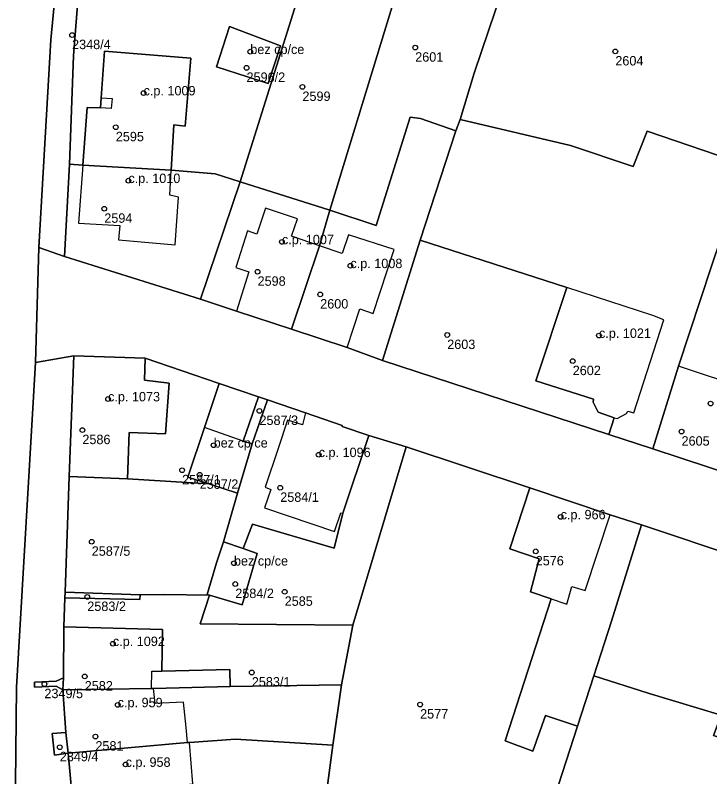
# Model space of a CAD drawing. Extents: x -878211 to -870363, y -1058464 to -1052522.
# Drawn here: x -874292.5 to -874218.9, y -1055285.1 to -1055204.4 of the extents above; entities that cross this region are included whole.
import ezdxf

# ---------------------------------------------------------------- set-up
doc = ezdxf.new("R2010")
doc.units = 0
for name, color, linetype in [('Definiční body', 7, 'Continuous'), ('Polygon budovy', 7, 'Continuous'), ('Polygon parcely', 7, 'Continuous')]:
    doc.layers.add(name, color=color, linetype=linetype)

msp = doc.modelspace()

# ---------------------------------------------------------------- linework, layer by layer
at = {"layer": 'Definiční body'}
for centre in [(-874286.45, -1055206.51994), (-874250.12, -1055207.84994), (-874267.58, -1055208.27994), (-874228.93, -1055208.24994), (-874267.98, -1055209.98994), (-874262.06, -1055212.00994), (-874278.88, -1055212.65994), (-874281.82, -1055216.27994), (-874280.49, -1055221.93994), (-874283.04, -1055224.90994), (-874264.23, -1055228.41994), (-874256.98, -1055230.94994), (-874266.81, -1055231.57994), (-874260.18, -1055233.98994), (-874246.73, -1055238.27994), (-874230.66, -1055238.33994), (-874233.44, -1055241.03994), (-874282.64, -1055245.05994), (-874218.84, -1055245.53994), (-874266.61, -1055246.31994), (-874285.36, -1055248.34994), (-874221.92, -1055248.50994), (-874271.46, -1055249.94994), (-874260.34, -1055250.95994), (-874274.8, -1055252.59994), (-874272.94, -1055253.07994), (-874264.41, -1055254.45994), (-874234.72, -1055257.54994), (-874284.37, -1055260.16994), (-874237.36, -1055261.18994), (-874269.31, -1055262.44994), (-874269.17, -1055264.64994), (-874284.84, -1055266.01994), (-874263.94, -1055265.46994), (-874282.13, -1055270.96994), (-874267.42, -1055274.01994), (-874285.11, -1055274.43994), (-874289.38, -1055275.24994), (-874281.62, -1055277.44994), (-874249.6, -1055277.40994), (-874283.98, -1055280.79994), (-874287.75, -1055281.92994), (-874280.78, -1055283.75994)]:
    msp.add_circle(centre, 0.25, dxfattribs=at)
at = {"layer": 'Polygon budovy'}
for points in [[(-874271.15, -1055209.9), (-874265.68, -1055211.66), (-874264.38, -1055207.66), (-874269.78, -1055205.63)], [(-874284.85, -1055214.18), (-874285.31, -1055220.29), (-874275.97, -1055220.82), (-874275.68, -1055216.04), (-874274.47, -1055216.16), (-874273.89, -1055208.95), (-874283.01, -1055208.24), (-874283.37, -1055213.16), (-874282.21, -1055213.25), (-874282.3, -1055214.31), (-874283.44, -1055214.23)], [(-874275.17, -1055223.67), (-874276.11, -1055223.49), (-874275.97, -1055220.82), (-874285.31, -1055220.29), (-874285.76, -1055226.45), (-874281.41, -1055226.68), (-874281.54, -1055228.2), (-874275.54, -1055228.74)], [(-874267.86, -1055227.24), (-874269.11, -1055231.12), (-874267.72, -1055231.6), (-874269.04, -1055235.75), (-874263.22, -1055237.66), (-874260.27, -1055228.85), (-874263.23, -1055227.82), (-874262.59, -1055225.99), (-874265.96, -1055224.84), (-874266.89, -1055227.59)], [(-874263.22, -1055237.66), (-874257.33, -1055239.62), (-874256, -1055235.51), (-874254.56, -1055236.01), (-874252.33, -1055229.23), (-874257.17, -1055227.68), (-874257.84, -1055229.64), (-874260.27, -1055228.85)], [(-874234.07, -1055233.25), (-874237.36, -1055243.12), (-874231.23, -1055245.09), (-874231.29, -1055245.4), (-874230.76, -1055246.44), (-874229.04, -1055247.04), (-874228.73, -1055247.12), (-874227.73, -1055246.61), (-874227.61, -1055246.34), (-874226.98, -1055246.51), (-874223.78, -1055236.68), (-874224.96, -1055236.23)], [(-874280.41, -1055248.61), (-874276.56, -1055248.75), (-874276.17, -1055243.37), (-874278.8, -1055243.07), (-874278.72, -1055240.74), (-874286.27, -1055240.5), (-874286.76, -1055253.28), (-874280.58, -1055253.51)], [(-874214.26, -1055247.91), (-874212.11, -1055248.6), (-874210.6, -1055244.05), (-874212.92, -1055243.2), (-874216.68, -1055241.84), (-874217.19, -1055243.25), (-874219.06, -1055242.63), (-874222.25, -1055241.58), (-874224.97, -1055250.33), (-874216.06, -1055253.27)], [(-874258.65, -1055259.08), (-874257.98, -1055257.12), (-874257.78, -1055257.15), (-874255.04, -1055248.91), (-874257.87, -1055247.97), (-874257.85, -1055247.86), (-874261.72, -1055246.52), (-874262.05, -1055247.78), (-874263.64, -1055247.31), (-874264.62, -1055250.3), (-874266, -1055254.4), (-874265.39, -1055254.63), (-874266.07, -1055256.57)], [(-874274.18, -1055253.32), (-874271.97, -1055254.04), (-874268.94, -1055255.03), (-874267.39, -1055249.8), (-874268.35, -1055249.51), (-874272.44, -1055248.07)], [(-874237.91, -1055265.47), (-874235.74, -1055266.21), (-874234.08, -1055266.77), (-874233.53, -1055264.91), (-874232.13, -1055265.35), (-874229.47, -1055257.33), (-874237.97, -1055254.45), (-874240.1, -1055260.93), (-874236.98, -1055261.98)], [(-874271.15, -1055262.41), (-874272.14, -1055265.76), (-874271.91, -1055265.84), (-874268.45, -1055266.85), (-874266.84, -1055261.42), (-874268.32, -1055260.89), (-874270.41, -1055260.19)], [(-874287.43, -1055275.87), (-874278.04, -1055275.72), (-874278.01, -1055273.87), (-874276.96, -1055273.89), (-874276.88, -1055269.48), (-874287.32, -1055269.18), (-874287.36, -1055274.57)], [(-874287.43, -1055275.87), (-874287.1, -1055280.36), (-874286.85, -1055282.57), (-874274.23, -1055281.45), (-874274.37, -1055279.85), (-874274.65, -1055277.17), (-874277.65, -1055277.31), (-874277.84, -1055275.72), (-874278.04, -1055275.72)], [(-874286.85, -1055282.57), (-874286.28, -1055289.07), (-874276.68, -1055288.25), (-874276.84, -1055286.12), (-874273.67, -1055285.82), (-874274.03, -1055281.43), (-874274.23, -1055281.45)]]:
    msp.add_lwpolyline(points, close=True, dxfattribs=at)
at = {"layer": 'Polygon parcely'}
for points in [[(-874252.84, -1055435.94), (-874269.27, -1055368.7), (-874271.73, -1055360.17), (-874282.86, -1055328.07), (-874288.46, -1055310.42), (-874290.59, -1055302.08), (-874291.7, -1055296.5), (-874292.47, -1055289.23), (-874292.34, -1055275.58), (-874290.32, -1055241.19), (-874289.96, -1055229.01), (-874288.7, -1055207.04), (-874286.96, -1055188.95), (-874284.66, -1055173.78), (-874280.35, -1055150.59), (-874277.55, -1055138.09), (-874276.64, -1055134.12), (-874270.21, -1055106.4), (-874266.43, -1055088.38), (-874262.12, -1055067.71), (-874254.78, -1055024.39), (-874253.2, -1055012.81)], [(-874216.06, -1055253.27), (-874224.97, -1055250.33), (-874229.63, -1055248.81), (-874253.57, -1055240.98), (-874257.33, -1055239.62), (-874263.22, -1055237.66), (-874269.04, -1055235.75), (-874272.86, -1055234.48), (-874287.27, -1055229.96), (-874289.96, -1055229.01), (-874290.32, -1055241.19), (-874286.27, -1055240.5), (-874278.72, -1055240.74), (-874270.86, -1055243.43), (-874266.71, -1055244.84), (-874265.77, -1055245.13), (-874261.72, -1055246.52), (-874257.85, -1055247.86), (-874257.87, -1055247.97), (-874255.04, -1055248.91), (-874251.06, -1055250.13), (-874237.97, -1055254.45), (-874229.47, -1055257.33), (-874226.15, -1055258.4), (-874215.62, -1055261.9)], [(-874286.28, -1055289.07), (-874286.85, -1055282.57), (-874288.31, -1055282.76), (-874288.56, -1055280.49), (-874287.1, -1055280.36), (-874287.43, -1055275.87), (-874288.12, -1055275.45), (-874290.42, -1055275.56), (-874290.42, -1055275.05), (-874288.12, -1055274.94), (-874287.36, -1055274.57), (-874287.32, -1055269.18), (-874287.21, -1055266.13), (-874287.17, -1055265.5), (-874286.76, -1055253.28), (-874286.27, -1055240.5), (-874290.32, -1055241.19), (-874292.34, -1055275.58), (-874292.47, -1055289.23)]]:
    msp.add_lwpolyline(points, dxfattribs=at)
for points in [[(-874286.73, -1055220.18), (-874286.29, -1055208.72), (-874284.79, -1055189.41), (-874284.34, -1055185.23), (-874282.07, -1055172.79), (-874278.29, -1055152.42), (-874277.78, -1055150.57), (-874280.35, -1055150.59), (-874284.66, -1055173.78), (-874286.96, -1055188.95), (-874288.7, -1055207.04), (-874289.96, -1055229.01), (-874287.27, -1055229.96)], [(-874259.07, -1055191.46), (-874263.28, -1055190.8), (-874284.79, -1055189.41), (-874286.29, -1055208.72), (-874286.73, -1055220.18), (-874285.31, -1055220.29), (-874284.85, -1055214.18), (-874283.44, -1055214.23), (-874283.37, -1055213.16), (-874283.01, -1055208.24), (-874273.89, -1055208.95), (-874274.47, -1055216.16), (-874275.68, -1055216.04), (-874275.97, -1055220.82), (-874271.3, -1055221.22), (-874268.64, -1055222.06)], [(-874259.07, -1055191.46), (-874268.64, -1055222.06), (-874259.16, -1055225.05), (-874249.27, -1055192.74)], [(-874245.81, -1055216.66), (-874245.37, -1055215.46), (-874243.88, -1055210.57), (-874238.62, -1055194.98), (-874244.8, -1055193.29), (-874247.87, -1055192.9), (-874249.27, -1055192.74), (-874259.16, -1055225.05), (-874254.25, -1055226.67), (-874250.65, -1055215.2), (-874249.57, -1055215.36)], [(-874225.55, -1055216.69), (-874215.22, -1055220.24), (-874209.63, -1055203.21), (-874225.8, -1055197.27), (-874235.16, -1055195.7), (-874238.62, -1055194.98), (-874243.88, -1055210.57), (-874245.37, -1055215.46), (-874233.68, -1055218.21), (-874227.04, -1055220.45)], [(-874265.68, -1055211.66), (-874271.15, -1055209.9), (-874269.78, -1055205.63), (-874264.38, -1055207.66)], [(-874265.68, -1055211.66), (-874264.38, -1055207.66), (-874269.78, -1055205.63), (-874271.15, -1055209.9)], [(-874274.47, -1055216.16), (-874273.89, -1055208.95), (-874283.01, -1055208.24), (-874283.37, -1055213.16), (-874283.44, -1055214.23), (-874284.85, -1055214.18), (-874285.31, -1055220.29), (-874275.97, -1055220.82), (-874275.68, -1055216.04)], [(-874259.16, -1055225.05), (-874260.27, -1055228.85), (-874263.22, -1055237.66), (-874257.33, -1055239.62), (-874253.57, -1055240.98), (-874249.59, -1055228.24), (-874245.81, -1055216.66), (-874249.57, -1055215.36), (-874250.65, -1055215.2), (-874254.25, -1055226.67)], [(-874222.25, -1055241.58), (-874218.75, -1055231), (-874216.95, -1055225.66), (-874216.48, -1055224.26), (-874215.73, -1055222.03), (-874215.22, -1055220.24), (-874225.55, -1055216.69), (-874227.04, -1055220.45), (-874233.68, -1055218.21), (-874245.37, -1055215.46), (-874245.81, -1055216.66), (-874249.59, -1055228.24), (-874234.07, -1055233.25), (-874237.36, -1055243.12), (-874231.23, -1055245.09), (-874231.29, -1055245.4), (-874230.76, -1055246.44), (-874229.04, -1055247.04), (-874229.63, -1055248.81), (-874224.97, -1055250.33)], [(-874275.97, -1055220.82), (-874285.31, -1055220.29), (-874286.73, -1055220.18), (-874287.27, -1055229.96), (-874272.86, -1055234.48), (-874268.64, -1055222.06), (-874271.3, -1055221.22)], [(-874260.27, -1055228.85), (-874259.16, -1055225.05), (-874268.64, -1055222.06), (-874272.86, -1055234.48), (-874269.04, -1055235.75), (-874263.22, -1055237.66)], [(-874207.77, -1055239.16), (-874215.86, -1055236.34), (-874214.52, -1055232.54), (-874212.72, -1055227.06), (-874216.95, -1055225.66), (-874218.75, -1055231), (-874222.25, -1055241.58), (-874224.97, -1055250.33), (-874216.06, -1055253.27), (-874212.41, -1055254.49), (-874212.13, -1055254.58), (-874210.64, -1055249.12)], [(-874253.57, -1055240.98), (-874229.63, -1055248.81), (-874229.04, -1055247.04), (-874230.76, -1055246.44), (-874231.29, -1055245.4), (-874231.23, -1055245.09), (-874237.36, -1055243.12), (-874234.07, -1055233.25), (-874249.59, -1055228.24)], [(-874276.56, -1055248.75), (-874276.17, -1055243.37), (-874278.8, -1055243.07), (-874278.72, -1055240.74), (-874286.27, -1055240.5), (-874286.76, -1055253.28), (-874280.58, -1055253.51), (-874280.41, -1055248.61)], [(-874271.97, -1055254.04), (-874274.18, -1055253.32), (-874272.44, -1055248.07), (-874270.86, -1055243.43), (-874278.72, -1055240.74), (-874278.8, -1055243.07), (-874276.17, -1055243.37), (-874276.56, -1055248.75), (-874280.41, -1055248.61), (-874280.58, -1055253.51)], [(-874270.86, -1055243.43), (-874272.44, -1055248.07), (-874274.18, -1055253.32), (-874271.97, -1055254.04), (-874268.94, -1055255.03), (-874267.39, -1055249.8), (-874268.35, -1055249.51), (-874266.71, -1055244.84)], [(-874266.71, -1055244.84), (-874268.35, -1055249.51), (-874267.39, -1055249.8), (-874265.77, -1055245.13)], [(-874257.87, -1055247.97), (-874257.85, -1055247.86), (-874261.72, -1055246.52), (-874265.77, -1055245.13), (-874267.39, -1055249.8), (-874268.94, -1055255.03), (-874270.41, -1055260.19), (-874268.32, -1055260.89), (-874267.35, -1055258.3), (-874258.69, -1055260.84), (-874257.78, -1055257.15), (-874255.04, -1055248.91)], [(-874257.78, -1055257.15), (-874258.69, -1055260.84), (-874267.35, -1055258.3), (-874268.32, -1055260.89), (-874266.84, -1055261.42), (-874268.45, -1055266.85), (-874271.91, -1055265.84), (-874272.9, -1055268.88), (-874256.71, -1055269.02), (-874251.06, -1055250.13), (-874255.04, -1055248.91)], [(-874248.14, -1055292.46), (-874237.73, -1055294.52), (-874232.92, -1055279.7), (-874236.34, -1055278.56), (-874237.65, -1055282.34), (-874240.58, -1055281.26), (-874235.74, -1055266.21), (-874237.91, -1055265.47), (-874236.98, -1055261.98), (-874240.1, -1055260.93), (-874237.97, -1055254.45), (-874251.06, -1055250.13), (-874256.71, -1055269.02), (-874257.92, -1055275.34), (-874258.84, -1055281.7), (-874260.12, -1055291.27), (-874252.9, -1055291.6)], [(-874280.58, -1055253.51), (-874286.76, -1055253.28), (-874287.17, -1055265.5), (-874279.23, -1055265.81), (-874276.81, -1055265.76), (-874271.91, -1055265.84), (-874272.14, -1055265.76), (-874271.15, -1055262.41), (-874270.41, -1055260.19), (-874268.94, -1055255.03), (-874271.97, -1055254.04)], [(-874237.65, -1055282.34), (-874236.34, -1055278.56), (-874232.92, -1055279.7), (-874231.2, -1055274.37), (-874229.32, -1055268.58), (-874226.15, -1055258.4), (-874229.47, -1055257.33), (-874237.97, -1055254.45), (-874240.1, -1055260.93), (-874236.98, -1055261.98), (-874237.91, -1055265.47), (-874235.74, -1055266.21), (-874240.58, -1055281.26)], [(-874202.08, -1055278.33), (-874202.04, -1055278.18), (-874200.58, -1055273.97), (-874198.57, -1055267.48), (-874203.34, -1055265.95), (-874212.49, -1055262.88), (-874215.62, -1055261.9), (-874226.15, -1055258.4), (-874229.32, -1055268.58), (-874231.2, -1055274.37), (-874225.44, -1055276.22), (-874217.72, -1055278.53), (-874218.54, -1055280.69), (-874216.56, -1055281.36), (-874215.67, -1055279.24), (-874203.83, -1055283.42)], [(-874266.84, -1055261.42), (-874268.32, -1055260.89), (-874270.41, -1055260.19), (-874271.15, -1055262.41), (-874272.14, -1055265.76), (-874271.91, -1055265.84), (-874268.45, -1055266.85)], [(-874257.92, -1055275.34), (-874256.71, -1055269.02), (-874272.9, -1055268.88), (-874271.91, -1055265.84), (-874276.81, -1055265.76), (-874279.23, -1055265.81), (-874279.26, -1055266.29), (-874287.21, -1055266.13), (-874287.32, -1055269.18), (-874276.88, -1055269.48), (-874276.96, -1055273.89), (-874269.76, -1055273.72), (-874269.72, -1055275.52)], [(-874287.21, -1055266.13), (-874279.26, -1055266.29), (-874279.23, -1055265.81), (-874287.17, -1055265.5)], [(-874287.32, -1055269.18), (-874287.36, -1055274.57), (-874287.43, -1055275.87), (-874278.04, -1055275.72), (-874277.84, -1055275.72), (-874269.72, -1055275.52), (-874269.76, -1055273.72), (-874276.96, -1055273.89), (-874276.88, -1055269.48)], [(-874287.43, -1055275.87), (-874287.36, -1055274.57), (-874288.12, -1055274.94), (-874290.42, -1055275.05), (-874290.42, -1055275.56), (-874288.12, -1055275.45)], [(-874209.73, -1055301.06), (-874204.37, -1055285.03), (-874203.83, -1055283.42), (-874215.67, -1055279.24), (-874216.56, -1055281.36), (-874218.54, -1055280.69), (-874217.72, -1055278.53), (-874225.44, -1055276.22), (-874231.2, -1055274.37), (-874232.92, -1055279.7), (-874237.73, -1055294.52), (-874232.39, -1055296.04), (-874228.09, -1055296.15), (-874219.25, -1055298.31)], [(-874258.84, -1055281.7), (-874257.92, -1055275.34), (-874269.72, -1055275.52), (-874277.84, -1055275.72), (-874278.04, -1055275.72), (-874287.43, -1055275.87), (-874287.1, -1055280.36), (-874286.85, -1055282.57), (-874274.23, -1055281.45), (-874274.03, -1055281.43), (-874269.15, -1055281.07)], [(-874287.1, -1055280.36), (-874288.56, -1055280.49), (-874288.31, -1055282.76), (-874286.85, -1055282.57)], [(-874286.85, -1055282.57), (-874286.28, -1055289.07), (-874286.08, -1055291.37), (-874275.29, -1055290.41), (-874271.07, -1055290.67), (-874269.37, -1055290.79), (-874261.26, -1055291.21), (-874260.12, -1055291.27), (-874258.84, -1055281.7), (-874269.15, -1055281.07), (-874274.03, -1055281.43), (-874274.23, -1055281.45)]]:
    msp.add_lwpolyline(points, close=True, dxfattribs=at)

# ---------------------------------------------------------------- texts
at = {"layer": 'Definiční body'}
for s, p in [('2348/4', (-874286.45, -1055208.009)), ('bez cp/ce', (-874267.58, -1055208.53)), ('2601', (-874250.12, -1055209.339)), ('2604', (-874228.93, -1055209.739)), ('2596/2', (-874267.98, -1055211.479)), ('c.p. 1009', (-874278.88, -1055212.909)), ('2599', (-874262.06, -1055213.499)), ('2595', (-874281.82, -1055217.769)), ('c.p. 1010', (-874280.49, -1055222.19)), ('2594', (-874283.04, -1055226.399)), ('c.p. 1007', (-874264.23, -1055228.669)), ('c.p. 1008', (-874256.98, -1055231.2)), ('2598', (-874266.81, -1055233.069)), ('2600', (-874260.18, -1055235.479)), ('c.p. 1021', (-874230.66, -1055238.59)), ('2603', (-874246.73, -1055239.769)), ('2602', (-874233.44, -1055242.529)), ('c.p. 1073', (-874282.64, -1055245.31)), ('2587/3', (-874266.61, -1055247.809)), ('2586', (-874285.36, -1055249.839)), ('bez cp/ce', (-874271.46, -1055250.2)), ('2605', (-874221.92, -1055249.999)), ('c.p. 1096', (-874260.34, -1055251.21)), ('2587/1', (-874274.8, -1055254.089)), ('2587/2', (-874272.94, -1055254.569)), ('2584/1', (-874264.41, -1055255.949)), ('c.p. 966', (-874234.72, -1055257.8)), ('2587/5', (-874284.37, -1055261.659)), ('bez cp/ce', (-874269.31, -1055262.7)), ('2576', (-874237.36, -1055262.679)), ('2584/2', (-874269.17, -1055266.139)), ('2583/2', (-874284.84, -1055267.509)), ('2585', (-874263.94, -1055266.959)), ('c.p. 1092', (-874282.13, -1055271.22)), ('2583/1', (-874267.42, -1055275.509)), ('2582', (-874285.11, -1055275.929)), ('2349/5', (-874289.38, -1055276.739)), ('c.p. 959', (-874281.62, -1055277.7)), ('2577', (-874249.6, -1055278.899)), ('2581', (-874283.98, -1055282.289)), ('2349/4', (-874287.75, -1055283.419)), ('c.p. 958', (-874280.78, -1055284.01))]:
    msp.add_text(s, height=0.999996, dxfattribs=at).set_placement(p)

doc.saveas('drawing.dxf')
